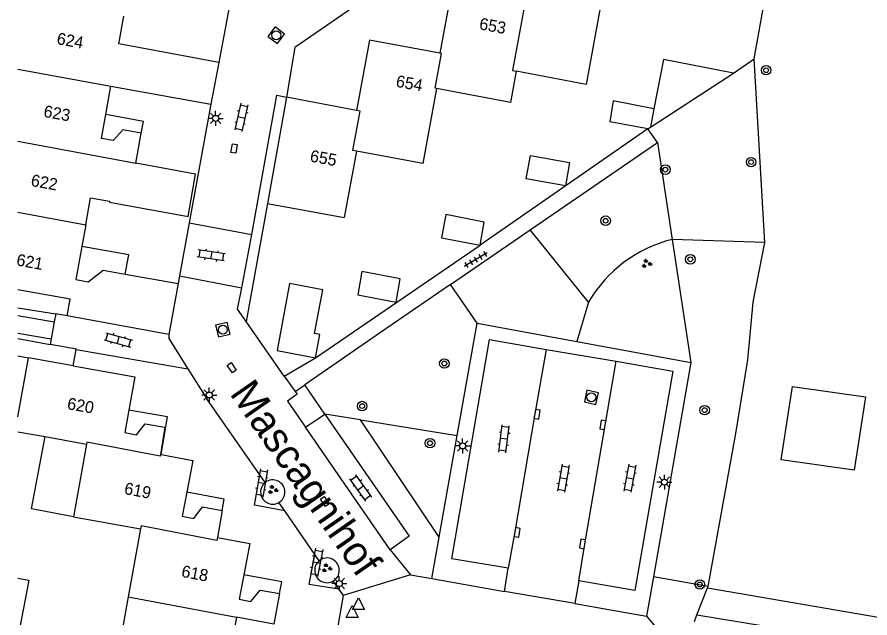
# Model space of a CAD drawing. Extents: x 132999 to 136000, y 398499 to 400501.
# Drawn here: x 132999.9 to 133071.4, y 399754.7 to 399805.1 of the extents above; entities that cross this region are included whole.
import ezdxf

# ---------------------------------------------------------------- set-up
doc = ezdxf.new("R2010")
doc.units = 0
for name, color, linetype in [('gg-afsc-erfafscheiding', 7, 'Continuous'), ('gg-anno-huisnummerreeks BGT', 7, 'Continuous'), ('gg-anno-openbare ruimte label', 7, 'Continuous'), ('gg-bbg-bijgebouw', 7, 'Continuous'), ('gg-bbg-gedigitaliseerde bebouwing', 7, 'Continuous'), ('gg-bbg-gedigitaliseerde bijgebouw', 7, 'Continuous'), ('gg-bbg-hoofdgebouw', 7, 'Continuous'), ('gg-bbg-luifel en loopbrug', 7, 'Continuous'), ('gg-bbg-tussenscheiding', 7, 'Continuous'), ('gg-knt-verharding', 7, 'Continuous'), ('gg-knt-verharding nz', 7, 'Continuous'), ('gt-grn-groengrens', 7, 'Continuous'), ('gt-grn-weggrens', 7, 'Continuous'), ('gt-symb-boom', 7, 'Continuous'), ('gt-symb-groenvak', 7, 'Continuous'), ('gt-symb-klinker verharding', 7, 'Continuous'), ('gt-symb-kolk', 7, 'Continuous'), ('gt-symb-kolk center center', 7, 'Continuous'), ('gt-symb-lichtmast', 7, 'Continuous'), ('gt-symb-rioolschacht', 7, 'Continuous'), ('gt-symb-tegel verharding', 7, 'Continuous'), ('gt-symb-waterafsluiter', 7, 'Continuous')]:
    doc.layers.add(name, color=color, linetype=linetype)

# ---------------------------------------------------------------- blocks, each defined once
blk = doc.blocks.new('gt0-LMAST')
at = {"layer": 'gt-symb-lichtmast'}
for p, q in [((-0.182, 0.173), (-0.447, 0.438)), ((-0.005, 0.246), (-0.005, 0.621)), ((0.172, 0.173), (0.437, 0.438)), ((-0.255, -0.004), (-0.63, -0.004)), ((-0.182, -0.181), (-0.447, -0.446)), ((-0.005, -0.254), (-0.005, -0.629)), ((0.437, -0.446), (0.172, -0.181)), ((0.245, -0.004), (0.62, -0.004))]:
    blk.add_line(p, q, dxfattribs=at)
blk.add_circle((-0.005, -0.004), 0.25, dxfattribs=at)
blk = doc.blocks.new('gt0-WAFSL')
at = {"layer": 'gt-symb-waterafsluiter'}
for p, q in [((-0.5, -0.333), (0, 0.667)), ((0, 0.667), (0.5, -0.333)), ((0.5, -0.333), (-0.5, -0.333))]:
    blk.add_line(p, q, dxfattribs=at)
blk = doc.blocks.new('gt0-GRVAK')
at = {"layer": 'gt-symb-groenvak'}
for p, q in [((-0.11, 0.189), (-0.228, 0.24)), ((-0.182, 0.153), (0.088, 0.153)), ((-0.091, 0.211), (-0.156, 0.322)), ((-0.047, 0.214), (-0.047, 0.393)), ((-0.004, 0.211), (0.061, 0.322)), ((0.015, 0.189), (0.133, 0.24)), ((0.262, -0.052), (0.197, 0.059)), ((0.305, -0.049), (0.305, 0.13)), ((0.349, -0.052), (0.414, 0.059)), ((-0.245, -0.228), (-0.363, -0.177)), ((-0.318, -0.264), (-0.047, -0.264)), ((-0.226, -0.206), (-0.291, -0.095)), ((-0.183, -0.203), (-0.183, -0.024)), ((-0.139, -0.206), (-0.074, -0.095)), ((-0.12, -0.228), (-0.002, -0.177)), ((0.243, -0.074), (0.125, -0.023)), ((0.17, -0.11), (0.441, -0.11)), ((0.368, -0.074), (0.486, -0.023))]:
    blk.add_line(p, q, dxfattribs=at)
blk = doc.blocks.new('gt0-KL1')
at = {"layer": 'gt-symb-klinker verharding'}
for p, q in [((-1.15, 0.3), (1.15, 0.3)), ((-1, -0.3), (-1, 0.3)), ((-0.5, 0.3), (-0.5, 0.45)), ((0, -0.3), (0, 0.3)), ((0.5, 0.3), (0.5, 0.45)), ((1, -0.3), (1, 0.3)), ((-1.15, -0.3), (1.15, -0.3)), ((-0.5, -0.45), (-0.5, -0.3)), ((0.5, -0.45), (0.5, -0.3))]:
    blk.add_line(p, q, dxfattribs=at)
blk = doc.blocks.new('gt0-BOOM')
at = {"layer": 'gt-symb-boom'}
for radius in [0.4, 0.2]:
    blk.add_circle((0, 0), radius, dxfattribs=at)
blk = doc.blocks.new('gt0-KOLKCC')
at = {"layer": 'gt-symb-kolk center center'}
blk.add_lwpolyline([(-0.375, 0.2), (0.375, 0.2), (0.375, -0.2), (-0.375, -0.2)], close=True, dxfattribs=at)
blk = doc.blocks.new('gt0-RS')
at = {"layer": 'gt-symb-rioolschacht'}
blk.add_lwpolyline([(-0.5, -0.5), (0.5, -0.5), (0.5, 0.5), (-0.5, 0.5)], close=True, dxfattribs=at)
blk.add_circle((0, 0), 0.375, dxfattribs=at)
blk = doc.blocks.new('gt0-KOLK')
at = {"layer": 'gt-symb-kolk'}
blk.add_lwpolyline([(0, 0), (0.375, 0), (0.375, 0.4), (-0.375, 0.4), (-0.375, 0), (0, 0)], dxfattribs=at)
blk = doc.blocks.new('gt0-TEG1')
at = {"layer": 'gt-symb-tegel verharding'}
for p, q in [((-1.125, 0), (1.125, 0)), ((-0.9, -0.25), (-0.9, 0.25)), ((-0.45, -0.25), (-0.45, 0.25)), ((0, -0.25), (0, 0.25)), ((0.45, -0.25), (0.45, 0.25)), ((0.9, -0.25), (0.9, 0.25))]:
    blk.add_line(p, q, dxfattribs=at)

msp = doc.modelspace()

# ---------------------------------------------------------------- linework, layer by layer
at = {"layer": 'gg-afsc-erfafscheiding'}
for p, q in [((133061.741, 399801.578), (133062.908, 399808.226)), ((133060.008, 399800.391), (133061.741, 399801.578)), ((133052.832, 399795.715), (133038.765, 399785.958)), ((133024.97, 399776.52), (133038.765, 399785.958)), ((133000, 399778.146), (133002.718, 399777.642)), ((133004.652, 399775.84), (133004.902, 399777.21)), ((133022.343, 399774.989), (133024.97, 399776.52))]:
    msp.add_line(p, q, dxfattribs=at)
msp.add_lwpolyline([(133004.902, 399777.21), (133004.907, 399777.237), (133002.718, 399777.642)], dxfattribs=at)
at = {"layer": 'gg-bbg-bijgebouw'}
for p, q in [((133053.051, 399795.858), (133060.008, 399800.391)), ((133052.832, 399795.715), (133049.651, 399796.292)), ((133052.832, 399795.715), (133053.051, 399795.858))]:
    msp.add_line(p, q, dxfattribs=at)
for points in [[(133060.008, 399800.391), (133054.135, 399801.536), (133053.327, 399797.391)], [(133042.632, 399791.529), (133042.978, 399793.476), (133046.26, 399792.894), (133045.912, 399790.933), (133042.632, 399791.529)], [(133024.97, 399776.52), (133025.31, 399778.46), (133024.867, 399778.567), (133025.563, 399782.222), (133022.769, 399782.754), (133021.74, 399777.14), (133024.97, 399776.52)]]:
    msp.add_lwpolyline(points, dxfattribs=at)
at = {"layer": 'gg-bbg-gedigitaliseerde bebouwing'}
for p, q in [((133028.401, 399793.832), (133027.371, 399788.27)), ((133000, 399771.557), (133000.887, 399776.509)), ((133000, 399770.318), (133002.29, 399769.908)), ((133002.29, 399769.908), (133005.751, 399769.288)), ((133005.751, 399769.288), (133004.656, 399763.178)), ((133004.656, 399763.178), (133010.282, 399762.17)), ((133010.282, 399762.17), (133009.263, 399756.481)), ((133009.263, 399756.481), (133008.25, 399750.827))]:
    msp.add_line(p, q, dxfattribs=at)
msp.add_lwpolyline([(133035.111, 399799.099), (133033.964, 399792.797), (133028.401, 399793.832)], dxfattribs=at)
at = {"layer": 'gg-bbg-gedigitaliseerde bijgebouw'}
for points in [[(133053.327, 399797.391), (133049.926, 399798.063), (133049.651, 399796.292)], [(133038.765, 399785.958), (133039.102, 399787.902), (133035.883, 399788.532), (133035.532, 399786.582), (133038.765, 399785.958)], [(133031.728, 399781.187), (133032.068, 399783.127), (133028.849, 399783.757), (133028.498, 399781.807), (133031.728, 399781.187)]]:
    msp.add_lwpolyline(points, dxfattribs=at)
at = {"layer": 'gg-bbg-hoofdgebouw'}
for p, q in [((133016.848, 399801.266), (133016.191, 399797.782)), ((133007.382, 399796.91), (133007.81, 399799.29)), ((133007.81, 399799.29), (133016.191, 399797.782)), ((133022.53, 399798.37), (133020.93, 399789.46)), ((133028.39, 399797.26), (133022.53, 399798.37)), ((133009.903, 399792.833), (133010.35, 399795.35)), ((133020.93, 399789.46), (133027.371, 399788.27)), ((133005.693, 399787.681), (133005.362, 399785.861)), ((133009.006, 399783.54), (133013.432, 399782.735)), ((133013.432, 399782.735), (133012.659, 399778.485)), ((133012.659, 399778.485), (133004.129, 399780.036)), ((133004.652, 399775.84), (133000.887, 399776.509)), ((133011.95, 399768.42), (133012.029, 399768.405)), ((133017.13, 399763.72), (133016.74, 399761.46)), ((133019.399, 399760.672), (133018.952, 399758.327))]:
    msp.add_line(p, q, dxfattribs=at)
for points in [[(133049.303, 399808.505), (133047.646, 399799.427), (133041.787, 399800.551)], [(133042.31, 399806.9), (133036.47, 399807.97), (133035.38, 399802.07)], [(133016.848, 399801.266), (133008.461, 399802.847), (133008.882, 399805.156)], [(133035.38, 399802.07), (133029.49, 399803.16), (133028.39, 399797.26)], [(133041.787, 399800.551), (133041.302, 399797.916), (133035.111, 399799.099)], [(133010.35, 399795.35), (133008.8, 399795.63), (133008, 399794.73), (133007.02, 399794.9), (133007.382, 399796.91)], [(133005.693, 399787.681), (133006.104, 399789.942), (133007.691, 399789.654), (133007.674, 399789.561), (133014.268, 399788.353), (133014.893, 399791.922), (133009.903, 399792.833)], [(133005.362, 399785.861), (133004.856, 399783.075), (133005.889, 399782.887), (133007.155, 399783.876), (133009.006, 399783.54)], [(133004.129, 399780.036), (133004.383, 399781.433), (133000, 399782.23)], [(133004.652, 399775.84), (133009.799, 399774.927), (133009.31, 399772.132)], [(133009.31, 399772.132), (133008.98, 399770.25), (133009.96, 399770.07), (133010.68, 399770.98), (133012.32, 399770.7), (133011.95, 399768.42)], [(133012.029, 399768.405), (133014.66, 399767.91), (133014.157, 399765.263)], [(133014.157, 399765.263), (133013.77, 399763.23), (133014.75, 399763.05), (133015.48, 399764.01), (133017.13, 399763.72)], [(133016.74, 399761.46), (133019.45, 399760.94), (133019.399, 399760.672)], [(133018.952, 399758.327), (133018.56, 399756.27), (133019.54, 399756.09), (133020.32, 399757.04), (133021.94, 399756.74)], [(133021.94, 399756.74), (133021.47, 399754.19), (133018.32, 399754.78)], [(133018.32, 399754.78), (133017.51, 399750.4), (133018.49, 399750.22), (133019.26, 399751.09), (133020.87, 399750.84), (133020.461, 399748.602)]]:
    msp.add_lwpolyline(points, dxfattribs=at)
at = {"layer": 'gg-bbg-luifel en loopbrug'}
msp.add_line((133000, 399776.678), (133000.887, 399776.509), dxfattribs=at)
for points in [[(133010.35, 399795.35), (133010.527, 399796.344), (133007.382, 399796.91)], [(133009.006, 399783.54), (133009.298, 399785.145), (133005.362, 399785.861)], [(133012.029, 399768.405), (133012.542, 399771.566), (133009.31, 399772.132)], [(133004.656, 399763.178), (133001.137, 399763.847), (133002.29, 399769.908)], [(133017.13, 399763.72), (133017.293, 399764.666), (133014.157, 399765.263)], [(133000, 399758.046), (133000.934, 399757.866), (133000, 399753.023)], [(133021.94, 399756.74), (133022.121, 399757.723), (133018.952, 399758.327)]]:
    msp.add_lwpolyline(points, dxfattribs=at)
at = {"layer": 'gg-bbg-tussenscheiding'}
for p, q in [((133000, 399800.729), (133007.81, 399799.29)), ((133053.327, 399797.391), (133053.051, 399795.858)), ((133000, 399794.694), (133009.903, 399792.833)), ((133000, 399788.737), (133005.693, 399787.681)), ((133009.263, 399756.481), (133018.32, 399754.78))]:
    msp.add_line(p, q, dxfattribs=at)
for points in [[(133042.31, 399806.9), (133042.624, 399806.842), (133041.473, 399800.609), (133041.787, 399800.551)], [(133035.111, 399799.099), (133034.978, 399799.124), (133035.513, 399802.046), (133035.38, 399802.07)], [(133028.401, 399793.832), (133028.098, 399793.891), (133028.693, 399797.206), (133028.39, 399797.26)], [(133011.95, 399768.42), (133011.921, 399768.27), (133005.78, 399769.438), (133005.751, 399769.288)], [(133016.74, 399761.46), (133016.692, 399761.206), (133010.329, 399762.416), (133010.282, 399762.17)]]:
    msp.add_lwpolyline(points, dxfattribs=at)
at = {"layer": 'gg-knt-verharding'}
for p, q in [((133017.765, 399806.202), (133016.848, 399801.266)), ((133016.191, 399797.782), (133014.366, 399787.831)), ((133053.622, 399794.582), (133052.832, 399795.715)), ((133042.961, 399787.261), (133053.622, 399794.582)), ((133014.366, 399787.831), (133013.553, 399783.395)), ((133014.366, 399787.831), (133019.615, 399786.864)), ((133018.785, 399782.397), (133019.615, 399786.864)), ((133036.283, 399782.675), (133042.961, 399787.261)), ((133013.553, 399783.395), (133013.432, 399782.735)), ((133013.553, 399783.395), (133018.785, 399782.397)), ((133003.174, 399780.21), (133003.049, 399779.526)), ((133004.129, 399780.036), (133003.174, 399780.21)), ((133000, 399780.078), (133003.049, 399779.526)), ((133003.049, 399779.526), (133002.79, 399778.1)), ((133022.343, 399774.989), (133019.151, 399779.553)), ((133000, 399778.586), (133002.79, 399778.1)), ((133002.79, 399778.1), (133002.718, 399777.642)), ((133004.902, 399777.21), (133014.253, 399775.59)), ((133044.296, 399777.227), (133050.172, 399776.226)), ((133014.253, 399775.59), (133015.843, 399773.067)), ((133022.343, 399774.989), (133023.256, 399773.684)), ((133023.256, 399773.684), (133024.059, 399774.243)), ((133020.298, 399766.701), (133015.843, 399773.067)), ((133024.113, 399770.69), (133025.754, 399771.797)), ((133020.74, 399766.062), (133020.298, 399766.701)), ((133022.374, 399763.683), (133021.89, 399764.381)), ((133024.912, 399760.025), (133022.374, 399763.683)), ((133031.225, 399760.41), (133032.937, 399758.324)), ((133025.275, 399759.502), (133024.912, 399760.025)), ((133040.796, 399756.926), (133041.101, 399758.873)), ((133032.937, 399758.324), (133034.706, 399758.009)), ((133034.706, 399758.009), (133040.796, 399756.926)), ((133026.915, 399757.114), (133026.451, 399757.807)), ((133047.046, 399757.81), (133046.711, 399755.925)), ((133026.915, 399757.114), (133027.27, 399756.583)), ((133046.711, 399755.925), (133052.714, 399754.843)), ((133052.714, 399754.843), (133055.586, 399751.473))]:
    msp.add_line(p, q, dxfattribs=at)
for points in [[(133038.524, 399813.089), (133023.238, 399802.547), (133022.53, 399798.37)], [(133019.615, 399786.864), (133021.719, 399798.553), (133022.53, 399798.37)], [(133019.151, 399779.553), (133018.421, 399780.596), (133018.785, 399782.397)], [(133036.283, 399782.675), (133030.417, 399778.646), (133024.059, 399774.243)], [(133012.659, 399778.485), (133012.65, 399778.134), (133014.253, 399775.59)], [(133041.101, 399758.873), (133036.402, 399759.667), (133039.558, 399778.039), (133044.296, 399777.227)], [(133050.172, 399776.226), (133054.933, 399775.391), (133051.743, 399757.013), (133047.046, 399757.81)], [(133064.955, 399774.109), (133071.065, 399773.236), (133070.121, 399767.098), (133064.011, 399767.971), (133064.955, 399774.109)], [(133023.256, 399773.684), (133023.417, 399773.454), (133022.597, 399772.884), (133024.113, 399770.69)], [(133025.754, 399771.797), (133032.807, 399761.571), (133031.225, 399760.41)], [(133022.374, 399763.683), (133019.846, 399764.159), (133020.298, 399766.701)], [(133026.915, 399757.114), (133024.413, 399757.506), (133024.912, 399760.025)], [(133027.27, 399756.583), (133025.052, 399743.758), (133024.954, 399743.692)]]:
    msp.add_lwpolyline(points, dxfattribs=at)
for centre, radius, start, end in [((133021.376, 399765.258), 1.025, 128.35165, 179.84195), ((133021.372, 399765.26), 1.021, 0.05264, 128.24016), ((133021.372, 399765.261), 1.021, 180.02324, 300.45493), ((133021.37, 399765.262), 1.023, 300.54503, 359.95119), ((133025.923, 399758.695), 1.035, 128.76111, 179.94302), ((133025.922, 399758.696), 1.034, 0.01725, 128.74951), ((133025.922, 399758.695), 1.034, 179.92509, 300.81438), ((133025.921, 399758.696), 1.035, 300.81259, 359.98958)]:
    msp.add_arc(centre, radius, start, end, dxfattribs=at)
at = {"layer": 'gg-knt-verharding nz'}
msp.add_line((133031.225, 399760.41), (133024.113, 399770.69), dxfattribs=at)
for points in [[(133044.296, 399777.227), (133043.343, 399771.824), (133041.668, 399761.913), (133041.101, 399758.873)], [(133047.046, 399757.81), (133047.536, 399760.879), (133050.172, 399776.226)]]:
    msp.add_lwpolyline(points, dxfattribs=at)
at = {"layer": 'gt-grn-groengrens'}
for p, q in [((133062.632, 399786.19), (133061.741, 399801.578)), ((133053.622, 399794.582), (133054.863, 399786.437)), ((133020.93, 399789.46), (133019.151, 399779.553)), ((133047.857, 399781.194), (133042.961, 399787.261)), ((133062.632, 399786.19), (133054.863, 399786.437)), ((133054.863, 399786.437), (133056.436, 399776.113)), ((133038.522, 399779.415), (133036.283, 399782.675)), ((133047.857, 399781.194), (133046.874, 399777.876)), ((133000, 399780.712), (133003.174, 399780.21)), ((133036.843, 399770), (133038.522, 399779.415)), ((133038.522, 399779.415), (133046.874, 399777.876)), ((133046.874, 399777.876), (133056.436, 399776.113)), ((133056.436, 399776.113), (133053.292, 399758.148)), ((133025.754, 399771.797), (133024.059, 399774.243)), ((133028.739, 399771.313), (133025.754, 399771.797)), ((133035.321, 399761.463), (133028.739, 399771.313)), ((133028.739, 399771.313), (133036.843, 399770)), ((133035.321, 399761.463), (133036.843, 399770)), ((133034.706, 399758.009), (133035.321, 399761.463)), ((133053.292, 399758.148), (133052.714, 399754.843)), ((133057.869, 399757.35), (133053.292, 399758.148)), ((133057.819, 399757.222), (133057.869, 399757.35)), ((133056.942, 399754.963), (133057.819, 399757.222)), ((133057.819, 399757.222), (133080.22, 399753.372)), ((133056.73, 399754.417), (133056.942, 399754.963))]:
    msp.add_line(p, q, dxfattribs=at)
for points in [[(133057.869, 399757.35), (133060.19, 399770.164), (133061.214, 399776.353), (133061.65, 399781.17), (133062.632, 399786.19)], [(133056.942, 399754.963), (133079.741, 399751.205), (133080.22, 399753.372)]]:
    msp.add_lwpolyline(points, dxfattribs=at)
msp.add_arc((133057.513, 399775.593), 11.163, 103.73336, 149.88596, dxfattribs=at)
at = {"layer": 'gt-grn-weggrens'}
for p, q in [((133032.937, 399758.324), (133027.27, 399756.583)), ((133046.711, 399755.925), (133040.796, 399756.926))]:
    msp.add_line(p, q, dxfattribs=at)

# ---------------------------------------------------------------- block references
at = {"layer": 'gt-symb-boom'}
for p, rotation in [((133062.742, 399800.634), -100.43302473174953), ((133054.293, 399792.296), 79.56697526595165), ((133049.284, 399788.012), 79.5669752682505), ((133056.384, 399784.777), -55.594765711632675), ((133035.764, 399776.037), -55.26137471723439), ((133028.868, 399772.468), -55.2613747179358), ((133057.591, 399772.126), -59.28180933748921), ((133034.557, 399769.357), -55.26137471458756), ((133057.176, 399757.51), 79.74640197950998)]:
    msp.add_blockref('gt0-BOOM', p, dxfattribs=dict(at, rotation=rotation))
msp.add_blockref('gt0-BOOM', (133061.485, 399792.926), dxfattribs=at)
at = {"layer": 'gt-symb-groenvak'}
for p in [(133052.715, 399784.415), (133021.37, 399765.45), (133025.894, 399758.88)]:
    msp.add_blockref('gt0-GRVAK', p, dxfattribs=at)
at = {"layer": 'gt-symb-klinker verharding'}
for p, rotation in [((133018.733, 399796.682), -102.53502335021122), ((133016.209, 399785.106), 171.83749053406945), ((133008.422, 399778.01), -15.064233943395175), ((133040.766, 399769.72), 82.99574075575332), ((133045.736, 399766.423), -100.1407931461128), ((133051.316, 399766.423), -100.14079314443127), ((133020.445, 399766.026), -99.61302586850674), ((133028.759, 399765.605), 125.39110751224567), ((133025.047, 399759.361), -100.89418298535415)]:
    msp.add_blockref('gt0-KL1', p, dxfattribs=dict(at, rotation=rotation))
at = {"layer": 'gt-symb-kolk'}
for p, rotation in [((133043.343, 399771.824), -100.01793447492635), ((133049.25, 399770.863), 80.27403432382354), ((133041.668, 399761.913), -99.61302586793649), ((133047.536, 399760.879), 80.9051950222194)]:
    msp.add_blockref('gt0-KOLK', p, dxfattribs=dict(at, rotation=rotation))
at = {"layer": 'gt-symb-kolk center center'}
for p, rotation in [((133018.131, 399794.069), -99.79214624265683), ((133017.937, 399775.689), -55.54751631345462), ((133025.74, 399764.47), -55.67439803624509)]:
    msp.add_blockref('gt0-KOLKCC', p, dxfattribs=dict(at, rotation=rotation))
at = {"layer": 'gt-symb-lichtmast'}
for p in [(133016.587, 399796.598), (133016.055, 399773.401), (133037.302, 399769.13), (133054.216, 399766.094), (133026.96, 399757.59)]:
    msp.add_blockref('gt0-LMAST', p, dxfattribs=at)
at = {"layer": 'gt-symb-rioolschacht'}
for p, rotation in [((133021.667, 399803.562), 53.49671701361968), ((133017.188, 399778.872), -76.6446590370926), ((133048.095, 399773.21), 77.645173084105)]:
    msp.add_blockref('gt0-RS', p, dxfattribs=dict(at, rotation=rotation))
at = {"layer": 'gt-symb-tegel verharding', "rotation": -149.20328608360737}
msp.add_blockref('gt0-TEG1', (133038.386, 399784.753), dxfattribs=at)
at = {"layer": 'gt-symb-waterafsluiter'}
for p in [(133028.554, 399755.732), (133028.024, 399755.084)]:
    msp.add_blockref('gt0-WAFSL', p, dxfattribs=at)

# ---------------------------------------------------------------- texts
at = {"layer": 'gg-anno-huisnummerreeks BGT'}
for s, rotation, p in [('653', 349.5, (133038.632, 399804.07)), ('624', 349.7, (133003.207, 399802.831)), ('654', 349.5, (133031.645, 399799.254)), ('623', 349.8, (133002.101, 399796.73)), ('655', 349.8, (133024.441, 399792.979)), ('622', 349.7, (133001.036, 399790.937)), ('621', 349.7, (132999.824, 399784.274)), ('620', 350.1, (133004.081, 399772.216)), ('619', 349.2, (133008.868, 399765.106)), ('618', 349.2, (133013.661, 399758.16))]:
    msp.add_text(s, height=1, rotation=rotation, dxfattribs=at).set_placement(p)
at = {"layer": 'gg-anno-openbare ruimte label'}
msp.add_text('Mascagnihof', height=2.5, rotation=304.9, dxfattribs=at).set_placement((133017.708, 399773.515))

doc.saveas('drawing.dxf')
